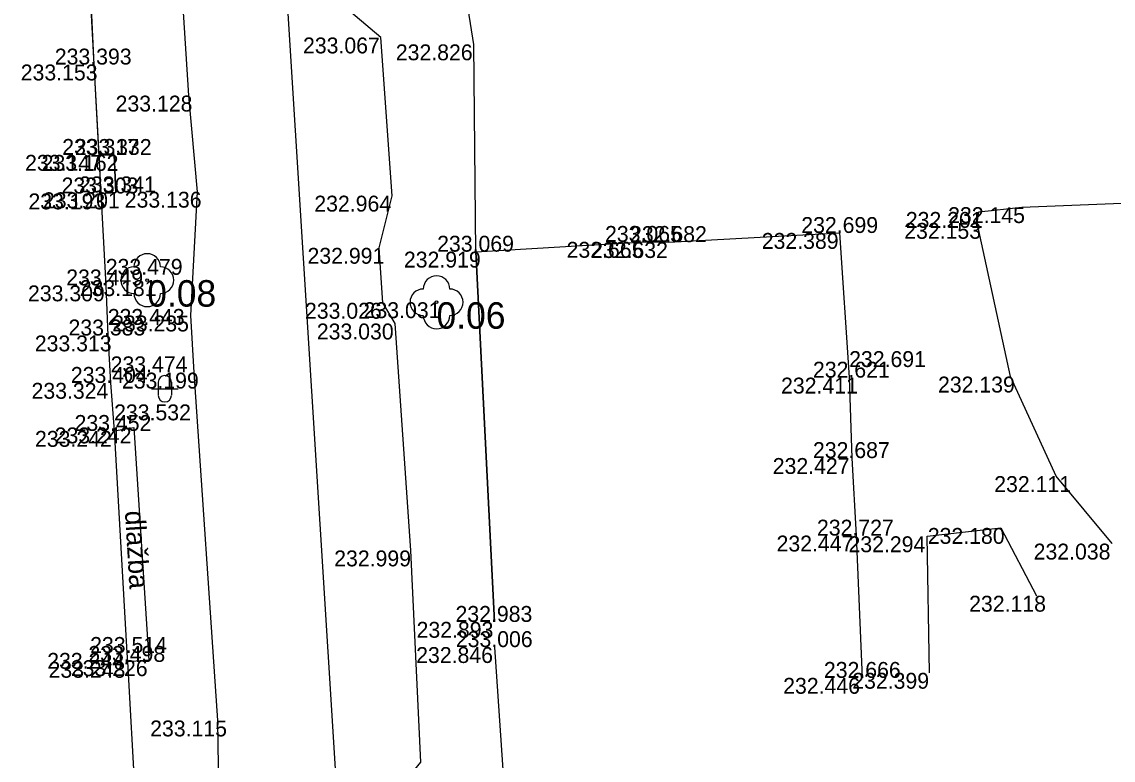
# Model space of a CAD drawing. Extents: x -599516 to -599132, y -1163668 to -1163119.
# Drawn here: x -599497.93 to -599477.33, y -1163355.43 to -1163341.49 of the extents above; entities that cross this region are included whole.
import ezdxf

# ---------------------------------------------------------------- set-up
doc = ezdxf.new("R2010")
doc.units = 0
for name, color, linetype in [('Bod-oznac1', 7, 'Continuous'), ('Bod-oznac2', 7, 'Continuous'), ('Bod-oznac3', 7, 'Continuous'), ('Bod-vyska1', 7, 'Continuous'), ('Bod-vyska2', 7, 'Continuous'), ('Bod-vyska3', 7, 'Continuous'), ('Z_cela-hrobu-dolni-linie', 7, 'Continuous'), ('Z_cela-hrobu-horni-linie', 7, 'Continuous'), ('Z_chodnik', 7, 'Continuous'), ('Z_kanalizace-destova', 7, 'Continuous'), ('Z_komunikace', 7, 'Continuous'), ('Z_kultury-znacky', 7, 'Continuous'), ('Z_nove-stromy-prumer-kmene', 7, 'Continuous'), ('Z_popis-budov-povrchu', 7, 'Continuous'), ('Z_stromy-nove-vysazene', 7, 'Continuous'), ('Z_zpevnene-plochy', 7, 'Continuous')]:
    doc.layers.add(name, color=color, linetype=linetype)

msp = doc.modelspace()

# ---------------------------------------------------------------- linework, layer by layer
at = {"layer": 'Bod-oznac1'}
for p, q in [((-599491.152, -1163341.79), (-599491.152, -1163341.79)), ((-599489.4, -1163341.92), (-599489.4, -1163341.92)), ((-599496.572, -1163342.3), (-599496.572, -1163342.3)), ((-599494.781, -1163342.887), (-599494.781, -1163342.887)), ((-599496.477, -1163344.006), (-599496.477, -1163344.006)), ((-599496.189, -1163344.007), (-599496.189, -1163344.007)), ((-599496.439, -1163344.734), (-599496.439, -1163344.734)), ((-599496.155, -1163344.713), (-599496.155, -1163344.713)), ((-599494.621, -1163344.702), (-599494.621, -1163344.702)), ((-599490.938, -1163344.776), (-599490.938, -1163344.776)), ((-599479.867, -1163345.084), (-599479.867, -1163345.084)), ((-599479.055, -1163344.993), (-599479.055, -1163344.993)), ((-599479.895, -1163345.29), (-599479.895, -1163345.29)), ((-599482.492, -1163345.48), (-599482.492, -1163345.48)), ((-599491.182, -1163345.761), (-599491.182, -1163345.761)), ((-599486.187, -1163345.648), (-599486.187, -1163345.648)), ((-599485.714, -1163345.652), (-599485.714, -1163345.652)), ((-599489.362, -1163345.833), (-599489.362, -1163345.833)), ((-599495.562, -1163346.371), (-599495.562, -1163346.371)), ((-599496.345, -1163346.47), (-599496.345, -1163346.47)), ((-599491.117, -1163346.799), (-599491.117, -1163346.799)), ((-599490.101, -1163346.788), (-599490.101, -1163346.788)), ((-599494.743, -1163347.039), (-599494.743, -1163347.039)), ((-599490.883, -1163347.19), (-599490.883, -1163347.19)), ((-599496.307, -1163347.415), (-599496.307, -1163347.415)), ((-599494.685, -1163348.117), (-599494.685, -1163348.117)), ((-599482.313, -1163348.211), (-599482.313, -1163348.211)), ((-599479.269, -1163348.192), (-599479.269, -1163348.192)), ((-599496.253, -1163348.31), (-599496.253, -1163348.31)), ((-599496.188, -1163349.217), (-599496.188, -1163349.217)), ((-599495.816, -1163349.152), (-599495.816, -1163349.152)), ((-599482.26, -1163349.729), (-599482.26, -1163349.729)), ((-599478.404, -1163350.071), (-599478.404, -1163350.071)), ((-599479.452, -1163351.049), (-599479.452, -1163351.049)), ((-599482.177, -1163351.193), (-599482.177, -1163351.193)), ((-599480.843, -1163351.207), (-599480.843, -1163351.207)), ((-599477.35, -1163351.345), (-599477.35, -1163351.345)), ((-599490.586, -1163351.474), (-599490.586, -1163351.474)), ((-599478.774, -1163352.329), (-599478.774, -1163352.329)), ((-599489.008, -1163352.822), (-599489.008, -1163352.822)), ((-599495.946, -1163353.408), (-599495.946, -1163353.408)), ((-599489.004, -1163353.298), (-599489.004, -1163353.298)), ((-599495.932, -1163353.577), (-599495.932, -1163353.577)), ((-599495.535, -1163353.546), (-599495.535, -1163353.546)), ((-599480.795, -1163353.784), (-599480.795, -1163353.784)), ((-599482.065, -1163353.879), (-599482.065, -1163353.879)), ((-599494.233, -1163354.684), (-599494.233, -1163354.684))]:
    msp.add_line(p, q, dxfattribs=at)
at = {"layer": 'Bod-oznac2'}
for p, q in [((-599496.572, -1163342.3), (-599496.572, -1163342.3)), ((-599496.477, -1163344.006), (-599496.477, -1163344.006)), ((-599496.189, -1163344.007), (-599496.189, -1163344.007)), ((-599496.439, -1163344.734), (-599496.439, -1163344.734)), ((-599496.155, -1163344.713), (-599496.155, -1163344.713)), ((-599482.492, -1163345.48), (-599482.492, -1163345.48)), ((-599486.187, -1163345.648), (-599486.187, -1163345.648)), ((-599485.714, -1163345.652), (-599485.714, -1163345.652)), ((-599489.362, -1163345.833), (-599489.362, -1163345.833)), ((-599496.345, -1163346.47), (-599496.345, -1163346.47)), ((-599496.307, -1163347.415), (-599496.307, -1163347.415)), ((-599482.313, -1163348.211), (-599482.313, -1163348.211)), ((-599496.253, -1163348.31), (-599496.253, -1163348.31)), ((-599496.188, -1163349.217), (-599496.188, -1163349.217)), ((-599482.26, -1163349.729), (-599482.26, -1163349.729)), ((-599482.177, -1163351.193), (-599482.177, -1163351.193)), ((-599489.008, -1163352.822), (-599489.008, -1163352.822)), ((-599495.946, -1163353.408), (-599495.946, -1163353.408)), ((-599489.004, -1163353.298), (-599489.004, -1163353.298)), ((-599495.932, -1163353.577), (-599495.932, -1163353.577)), ((-599482.065, -1163353.879), (-599482.065, -1163353.879))]:
    msp.add_line(p, q, dxfattribs=at)
at = {"layer": 'Bod-oznac3'}
for p, q in [((-599496.345, -1163346.47), (-599496.345, -1163346.47)), ((-599496.307, -1163347.415), (-599496.307, -1163347.415)), ((-599482.313, -1163348.211), (-599482.313, -1163348.211)), ((-599496.253, -1163348.31), (-599496.253, -1163348.31)), ((-599496.188, -1163349.217), (-599496.188, -1163349.217))]:
    msp.add_line(p, q, dxfattribs=at)
at = {"layer": 'Z_cela-hrobu-dolni-linie'}
msp.add_line((-599489.362, -1163345.833), (-599489.008, -1163352.822), dxfattribs=at)
for points in [[(-599496.717, -1163339.598), (-599496.572, -1163342.3), (-599496.477, -1163344.006), (-599496.439, -1163344.734), (-599496.345, -1163346.47), (-599496.307, -1163347.415), (-599496.253, -1163348.31), (-599496.188, -1163349.217), (-599495.946, -1163353.408), (-599495.932, -1163353.577)], [(-599489.004, -1163353.298), (-599488.758, -1163357.001), (-599488.636, -1163359.709), (-599488.55, -1163361.072), (-599488.366, -1163363.792)], [(-599495.932, -1163353.577), (-599495.792, -1163356.169), (-599495.641, -1163358.941), (-599495.49, -1163361.634)]]:
    msp.add_lwpolyline(points, dxfattribs=at)
at = {"layer": 'Z_cela-hrobu-horni-linie'}
for points in [[(-599496.741, -1163338.709), (-599496.572, -1163342.3), (-599496.345, -1163346.47), (-599496.345, -1163346.47), (-599496.307, -1163347.415), (-599496.307, -1163347.415), (-599496.253, -1163348.31), (-599496.253, -1163348.31), (-599496.188, -1163349.217), (-599496.188, -1163349.217), (-599495.946, -1163353.408), (-599495.932, -1163353.577), (-599495.792, -1163356.169)], [(-599485.714, -1163345.652), (-599482.492, -1163345.48), (-599482.313, -1163348.211), (-599482.313, -1163348.211), (-599482.26, -1163349.729), (-599482.177, -1163351.193), (-599482.065, -1163353.879)], [(-599489.008, -1163352.822), (-599489.362, -1163345.833), (-599486.187, -1163345.648)], [(-599489.004, -1163353.298), (-599488.758, -1163357.001), (-599488.636, -1163359.709), (-599488.55, -1163361.072), (-599488.366, -1163363.792), (-599485.147, -1163363.781), (-599485.147, -1163363.781), (-599481.64, -1163363.48)]]:
    msp.add_lwpolyline(points, dxfattribs=at)
at = {"layer": 'Z_chodnik'}
for points in [[(-599477.35, -1163351.345), (-599478.404, -1163350.071), (-599479.269, -1163348.192), (-599479.895, -1163345.29), (-599479.867, -1163345.084)], [(-599482.492, -1163345.48), (-599482.313, -1163348.211), (-599482.26, -1163349.729), (-599482.177, -1163351.193), (-599482.065, -1163353.879)], [(-599480.795, -1163353.784), (-599480.843, -1163351.207), (-599479.452, -1163351.049), (-599478.774, -1163352.329)]]:
    msp.add_lwpolyline(points, dxfattribs=at)
at = {"layer": 'Z_kanalizace-destova'}
msp.add_line((-599494.722, -1163312.287), (-599490.985, -1163372.054), dxfattribs=at)
at = {"layer": 'Z_komunikace'}
for points in [[(-599496.77, -1163314.404), (-599496.737, -1163314.993), (-599496.318, -1163316.655), (-599496.238, -1163317.885), (-599496.069, -1163319.529), (-599495.6, -1163327.62), (-599495.205, -1163336.299), (-599494.781, -1163342.887), (-599494.621, -1163344.702), (-599494.743, -1163347.039), (-599494.685, -1163348.117), (-599494.233, -1163354.684), (-599494.198, -1163357.286), (-599494.104, -1163358.744), (-599493.936, -1163362.675), (-599493.518, -1163365.083)], [(-599489.902, -1163364.909), (-599489.996, -1163362.923), (-599490.185, -1163358.938), (-599490.794, -1163358.344), (-599490.875, -1163356.055), (-599490.396, -1163355.473), (-599490.586, -1163351.474), (-599490.883, -1163347.19), (-599491.117, -1163346.799), (-599491.182, -1163345.761), (-599490.938, -1163344.776), (-599491.152, -1163341.79), (-599492.205, -1163340.898), (-599492.27, -1163339.868), (-599491.269, -1163338.743), (-599491.456, -1163334.806), (-599491.693, -1163331.006), (-599492.092, -1163330.613), (-599492.139, -1163328.983), (-599491.859, -1163328.546), (-599491.882, -1163327.381), (-599492.1, -1163323.823), (-599492.5, -1163319.448)], [(-599489.362, -1163345.833), (-599489.4, -1163341.92), (-599489.595, -1163340.691)], [(-599479.867, -1163345.084), (-599479.055, -1163344.993), (-599471.017, -1163344.673), (-599470.772, -1163344.91), (-599470.156, -1163346.801), (-599469.108, -1163348.453), (-599467.544, -1163349.881), (-599465.899, -1163351.001), (-599464.168, -1163351.944), (-599462.249, -1163352.498)], [(-599489.362, -1163345.833), (-599486.187, -1163345.648), (-599485.714, -1163345.652), (-599482.492, -1163345.48)]]:
    msp.add_lwpolyline(points, dxfattribs=at)
at = {"layer": 'Z_kultury-znacky'}
for p, q in [((-599495.479, -1163348.42), (-599494.979, -1163348.42)), ((-599495.354, -1163348.295), (-599495.354, -1163348.545)), ((-599495.104, -1163348.295), (-599495.104, -1163348.545))]:
    msp.add_line(p, q, dxfattribs=at)
for centre, start, end in [((-599495.229, -1163348.296), 0, 180), ((-599495.229, -1163348.546), 180, 0)]:
    msp.add_arc(centre, 0.125, start, end, dxfattribs=at)
at = {"layer": 'Z_stromy-nove-vysazene'}
for centre in [(-599495.562, -1163346.371), (-599490.101, -1163346.788)]:
    msp.add_circle(centre, 0.025, dxfattribs=at)
for centre, start, end in [((-599495.562, -1163346.121), 0, 180), ((-599495.812, -1163346.371), 90, 270), ((-599495.312, -1163346.371), 270, 90), ((-599490.101, -1163346.538), 0, 180), ((-599495.562, -1163346.621), 180, 0), ((-599490.351, -1163346.788), 90, 270), ((-599489.851, -1163346.788), 270, 90), ((-599490.101, -1163347.038), 180, 0)]:
    msp.add_arc(centre, 0.25, start, end, dxfattribs=at)
at = {"layer": 'Z_zpevnene-plochy'}
for points in [[(-599496.439, -1163344.734), (-599496.155, -1163344.713), (-599496.189, -1163344.007), (-599496.477, -1163344.006)], [(-599496.477, -1163344.006), (-599496.189, -1163344.007), (-599496.155, -1163344.713), (-599496.439, -1163344.734)], [(-599496.188, -1163349.217), (-599495.816, -1163349.152), (-599495.535, -1163353.546), (-599495.932, -1163353.577)]]:
    msp.add_lwpolyline(points, dxfattribs=at)

# ---------------------------------------------------------------- texts
at = {"layer": 'Bod-vyska1'}
for s, p in [('233.067', (-599492.622, -1163342.09)), ('232.826', (-599490.87, -1163342.22)), ('233.153', (-599497.95, -1163342.6)), ('233.128', (-599496.159, -1163343.187)), ('233.147', (-599497.868, -1163344.306)), ('233.162', (-599497.555, -1163344.307)), ('233.193', (-599497.805, -1163345.034)), ('233.201', (-599497.531, -1163345.013)), ('233.136', (-599495.987, -1163345.002)), ('232.964', (-599492.408, -1163345.076)), ('232.201', (-599481.243, -1163345.384)), ('232.145', (-599480.444, -1163345.293)), ('232.153', (-599481.273, -1163345.59)), ('232.389', (-599483.962, -1163345.78)), ('232.991', (-599492.537, -1163346.061)), ('232.665', (-599487.646, -1163345.948)), ('232.632', (-599487.184, -1163345.952)), ('232.919', (-599490.717, -1163346.133)), ('233.181', (-599496.836, -1163346.671)), ('233.309', (-599497.813, -1163346.77)), ('233.026', (-599492.585, -1163347.099)), ('233.031', (-599491.477, -1163347.088)), ('233.235', (-599496.225, -1163347.339)), ('233.030', (-599492.361, -1163347.49)), ('233.313', (-599497.685, -1163347.715)), ('233.199', (-599496.04, -1163348.417)), ('232.411', (-599483.598, -1163348.511)), ('232.139', (-599480.635, -1163348.492)), ('233.324', (-599497.746, -1163348.61)), ('233.242', (-599497.681, -1163349.517)), ('233.242', (-599497.309, -1163349.452)), ('232.427', (-599483.755, -1163350.029)), ('232.111', (-599479.574, -1163350.371)), ('232.180', (-599480.828, -1163351.349)), ('232.447', (-599483.683, -1163351.493)), ('232.294', (-599482.325, -1163351.507)), ('232.038', (-599478.83, -1163351.645)), ('232.999', (-599492.033, -1163351.774)), ('232.118', (-599480.048, -1163352.629)), ('232.893', (-599490.478, -1163353.122)), ('233.244', (-599497.45, -1163353.708)), ('232.846', (-599490.486, -1163353.598)), ('233.248', (-599497.425, -1163353.877)), ('233.226', (-599497.005, -1163353.846)), ('232.399', (-599482.254, -1163354.084)), ('232.446', (-599483.558, -1163354.179)), ('233.115', (-599495.507, -1163354.984))]:
    msp.add_text(s, height=0.3, dxfattribs=at).set_placement(p)
at = {"layer": 'Bod-vyska2'}
for s, p in [('233.393', (-599497.307, -1163342.3)), ('233.317', (-599497.167, -1163344.006)), ('233.332', (-599496.93, -1163344.007)), ('233.303', (-599497.179, -1163344.734)), ('233.341', (-599496.849, -1163344.713)), ('232.699', (-599483.216, -1163345.48)), ('233.065', (-599486.921, -1163345.648)), ('232.682', (-599486.449, -1163345.652)), ('233.069', (-599490.09, -1163345.833)), ('233.449', (-599497.091, -1163346.47)), ('233.383', (-599497.048, -1163347.415)), ('233.404', (-599497.004, -1163348.31)), ('232.621', (-599482.996, -1163348.211)), ('233.452', (-599496.934, -1163349.217)), ('232.687', (-599482.996, -1163349.729)), ('232.727', (-599482.92, -1163351.193)), ('232.983', (-599489.743, -1163352.822)), ('233.006', (-599489.737, -1163353.298)), ('233.514', (-599496.64, -1163353.408)), ('233.498', (-599496.673, -1163353.577)), ('232.666', (-599482.789, -1163353.879))]:
    msp.add_text(s, height=0.3, dxfattribs=at).set_placement(p)
at = {"layer": 'Bod-vyska3'}
for s, p in [('233.479', (-599496.345, -1163346.27)), ('233.443', (-599496.307, -1163347.215)), ('233.474', (-599496.253, -1163348.11)), ('232.691', (-599482.313, -1163348.011)), ('233.532', (-599496.188, -1163349.017))]:
    msp.add_text(s, height=0.3, dxfattribs=at).set_placement(p)
at = {"layer": 'Z_nove-stromy-prumer-kmene'}
for s, p in [('0.08', (-599495.562, -1163346.871)), ('0.06', (-599490.101, -1163347.288))]:
    msp.add_text(s, height=0.5, dxfattribs=at).set_placement(p)
at = {"layer": 'Z_popis-budov-povrchu'}
msp.add_text('dlažba', height=0.375, rotation=273.4503, dxfattribs=at).set_placement((-599495.984, -1163350.732))

doc.saveas('drawing.dxf')
